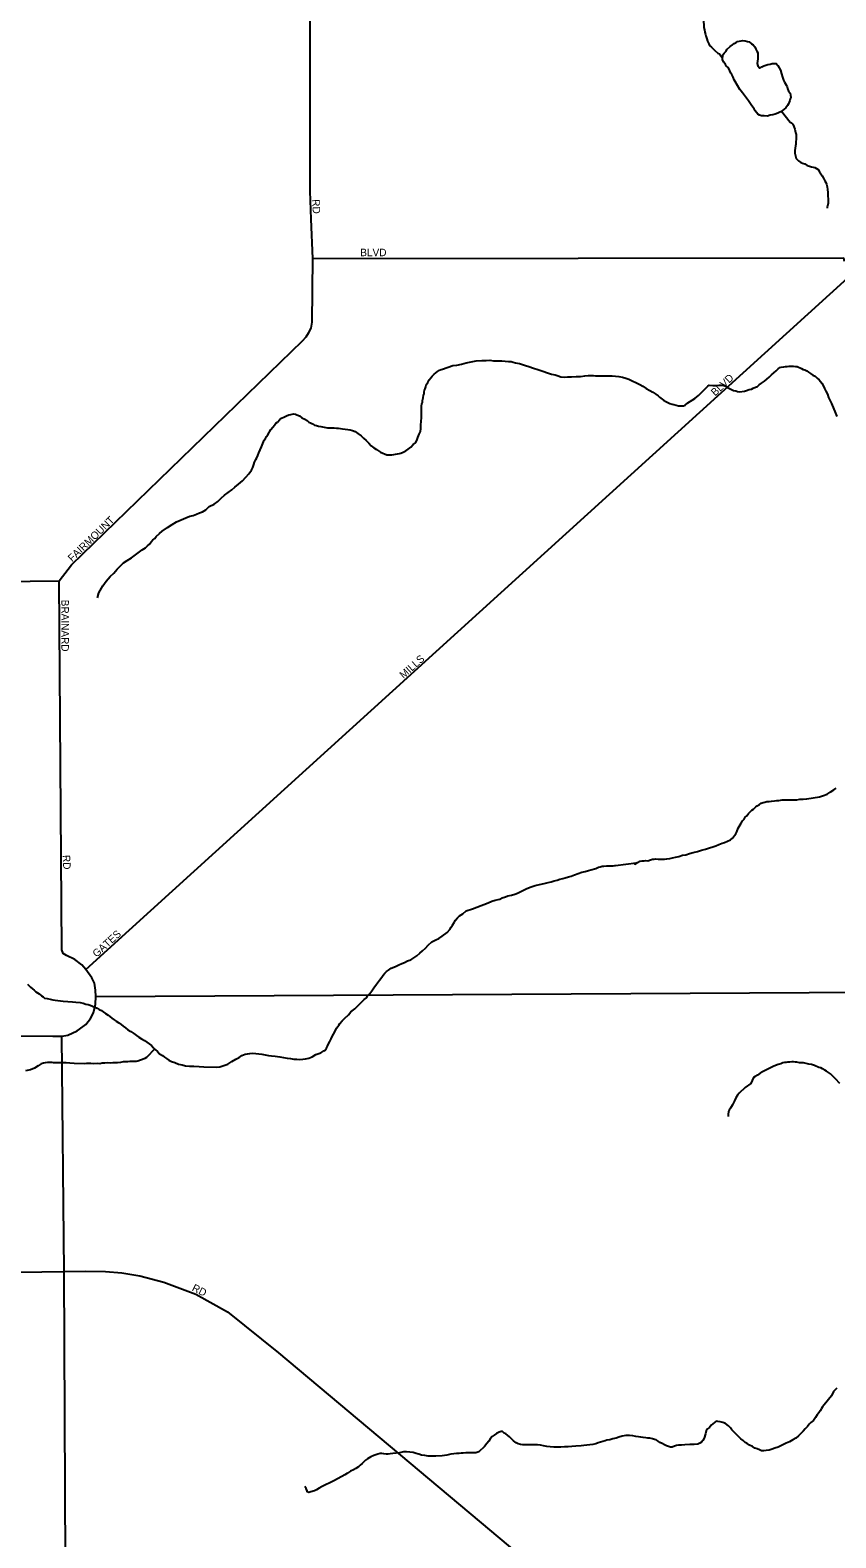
# Model space of a CAD drawing. Extents: x 2010165 to 2382125, y 1060529 to 1407316.
# Drawn here: x 2247109 to 2252478, y 1265266 to 1275312 of the extents above; entities that cross this region are included whole.
import ezdxf

# ---------------------------------------------------------------- set-up
doc = ezdxf.new("R2010")
doc.units = 0
for name, color, linetype in [('GM_X_City_Street', 7, 'Continuous'), ('GM_X_City_Street_Text', 7, 'Continuous'), ('GM_X_Minor_Lake', 7, 'Continuous'), ('GM_X_Minor_River', 7, 'Continuous')]:
    doc.layers.add(name, color=color, linetype=linetype)

msp = doc.modelspace()

# ---------------------------------------------------------------- linework, layer by layer
at = {"layer": 'GM_X_City_Street'}
for points in [[(2248993, 1273791), (2248982, 1274052), (2248975, 1274240), (2248975, 1274456), (2248976, 1275426), (2248986, 1277116)], [(2247363, 1271721), (2247385, 1271749), (2248923, 1273242), (2248948, 1273268), (2248967, 1273297), (2248981, 1273326), (2248988, 1273367), (2248993, 1273791)], [(2248993, 1273791), (2252530, 1273796), (2252533, 1273774)], [(2247479, 1269052), (2252583, 1273683)], [(2247546, 1268873), (2247545, 1268916), (2247538, 1268961), (2247520, 1268997), (2247479, 1269052), (2247453, 1269084), (2247406, 1269119), (2247351, 1269146), (2247330, 1269160), (2247320, 1269185), (2247302, 1271642), (2247363, 1271721)], [(2246527, 1271633), (2247302, 1271642)], [(2247544, 1268822), (2247544, 1268822), (2247546, 1268873)], [(2247546, 1268873), (2252695, 1268901), (2259630, 1268902)], [(2247438, 1268655), (2247481, 1268686), (2247512, 1268727), (2247531, 1268764), (2247544, 1268822)], [(2246029, 1268607), (2246082, 1268607), (2247043, 1268612), (2247261, 1268609), (2247321, 1268608), (2247361, 1268616), (2247423, 1268644), (2247438, 1268655)], [(2247633, 1263389), (2247352, 1263662), (2247335, 1267040), (2247321, 1268608)], [(2245853, 1267019), (2247335, 1267040), (2247478, 1267042), (2247610, 1267041), (2247721, 1267031), (2247839, 1267011), (2248000, 1266970), (2248214, 1266889), (2248424, 1266773), (2248764, 1266498), (2250639, 1264926), (2250843, 1264755), (2250967, 1264666), (2251088, 1264593), (2251231, 1264531), (2251380, 1264497), (2251531, 1264484), (2252555, 1264493)]]:
    msp.add_lwpolyline(points, dxfattribs=at)
at = {"layer": 'GM_X_Minor_Lake'}
for points in [[(2251726, 1275147), (2251735, 1275159), (2251745, 1275171), (2251755, 1275185), (2251775, 1275203), (2251789, 1275215), (2251801, 1275223), (2251813, 1275229), (2251823, 1275236), (2251847, 1275242), (2251857, 1275244), (2251875, 1275240), (2251889, 1275236), (2251901, 1275234), (2251917, 1275222), (2251928, 1275214), (2251938, 1275200), (2251946, 1275186), (2251952, 1275172), (2251958, 1275162), (2251958, 1275122), (2251957, 1275106), (2251955, 1275090), (2251959, 1275074), (2251971, 1275060), (2251985, 1275068), (2251999, 1275074), (2252025, 1275084), (2252041, 1275086), (2252055, 1275090), (2252081, 1275091), (2252091, 1275077), (2252100, 1275061), (2252110, 1275045), (2252116, 1275022), (2252122, 1274998), (2252130, 1274978), (2252137, 1274966), (2252143, 1274954), (2252149, 1274944), (2252153, 1274934), (2252157, 1274924), (2252163, 1274906), (2252173, 1274892), (2252177, 1274878), (2252178, 1274864), (2252174, 1274854), (2252172, 1274844), (2252168, 1274832), (2252162, 1274822), (2252156, 1274810), (2252144, 1274794), (2252122, 1274777), (2252110, 1274769), (2252092, 1274759), (2252074, 1274753), (2252058, 1274747), (2252040, 1274745), (2252022, 1274740), (2252000, 1274742), (2251982, 1274742), (2251970, 1274746), (2251958, 1274752), (2251941, 1274774), (2251935, 1274788), (2251925, 1274800), (2251915, 1274814), (2251897, 1274842), (2251876, 1274868), (2251856, 1274894), (2251838, 1274916), (2251807, 1274970)], [(2251807, 1274970), (2251801, 1274982), (2251793, 1275000), (2251785, 1275016), (2251779, 1275026), (2251772, 1275042), (2251762, 1275062), (2251748, 1275074), (2251742, 1275084), (2251732, 1275098), (2251724, 1275114), (2251726, 1275147)]]:
    msp.add_lwpolyline(points, dxfattribs=at)
at = {"layer": 'GM_X_Minor_River'}
for points in [[(2251599, 1275381), (2251597, 1275365), (2251599, 1275351), (2251599, 1275341), (2251599, 1275330), (2251603, 1275314), (2251606, 1275298), (2251610, 1275284), (2251612, 1275274), (2251618, 1275254), (2251624, 1275238), (2251632, 1275220), (2251636, 1275210), (2251649, 1275198), (2251663, 1275186), (2251673, 1275176), (2251693, 1275160), (2251703, 1275154), (2251724, 1275126)], [(2252116, 1274773), (2252173, 1274699), (2252183, 1274695), (2252191, 1274685), (2252199, 1274671), (2252206, 1274653), (2252210, 1274631), (2252214, 1274617), (2252214, 1274605), (2252214, 1274589), (2252212, 1274565), (2252211, 1274553), (2252209, 1274541), (2252207, 1274525), (2252205, 1274511), (2252205, 1274493), (2252209, 1274474), (2252215, 1274458), (2252230, 1274442), (2252246, 1274431), (2252256, 1274427), (2252272, 1274421), (2252288, 1274411), (2252302, 1274407), (2252316, 1274401), (2252328, 1274399), (2252338, 1274397), (2252361, 1274383), (2252369, 1274369), (2252379, 1274355), (2252387, 1274341), (2252397, 1274325), (2252405, 1274309), (2252412, 1274297), (2252416, 1274285), (2252420, 1274269), (2252422, 1274251), (2252426, 1274231), (2252426, 1274209), (2252427, 1274185), (2252427, 1274160), (2252423, 1274140), (2252421, 1274134), (2252421, 1274126)], [(2249349, 1272577), (2249365, 1272561), (2249381, 1272543), (2249399, 1272529), (2249418, 1272517), (2249430, 1272509), (2249444, 1272501), (2249486, 1272483), (2249496, 1272483), (2249508, 1272483), (2249520, 1272483), (2249532, 1272485), (2249544, 1272486), (2249558, 1272490), (2249570, 1272492), (2249580, 1272494), (2249594, 1272500), (2249612, 1272508), (2249628, 1272520), (2249646, 1272534), (2249662, 1272551), (2249676, 1272563), (2249686, 1272577), (2249692, 1272597), (2249702, 1272621), (2249710, 1272639), (2249712, 1272657), (2249713, 1272680), (2249715, 1272706), (2249717, 1272728), (2249717, 1272746), (2249717, 1272764), (2249716, 1272780), (2249716, 1272796), (2249716, 1272806), (2249720, 1272822), (2249724, 1272832), (2249724, 1272844), (2249728, 1272863), (2249730, 1272879), (2249734, 1272889), (2249735, 1272901), (2249737, 1272913), (2249741, 1272923), (2249745, 1272935), (2249749, 1272949), (2249759, 1272965), (2249769, 1272983), (2249779, 1272996), (2249789, 1273006), (2249801, 1273020), (2249823, 1273038), (2249837, 1273046), (2249847, 1273050), (2249857, 1273054), (2249925, 1273077), (2249953, 1273081), (2249983, 1273087), (2250015, 1273096), (2250049, 1273102), (2250081, 1273108), (2250119, 1273110), (2250147, 1273112), (2250173, 1273113), (2250197, 1273109), (2250228, 1273109), (2250252, 1273109), (2250274, 1273107), (2250296, 1273105), (2250314, 1273104), (2250328, 1273100), (2250344, 1273096), (2250370, 1273090), (2250390, 1273084), (2250411, 1273078), (2250433, 1273070), (2250463, 1273060), (2250493, 1273050), (2250525, 1273041), (2250556, 1273029), (2250584, 1273021), (2250608, 1273015), (2250628, 1273009), (2250646, 1273003), (2250670, 1273001), (2250690, 1273002), (2250716, 1273002), (2250747, 1273004), (2250777, 1273004), (2250805, 1273008), (2250827, 1273010), (2250839, 1273011), (2250851, 1273011), (2250863, 1273011), (2250877, 1273009), (2250901, 1273009), (2250923, 1273009), (2250945, 1273009), (2250965, 1273009), (2250987, 1273008), (2251010, 1273006)], [(2251010, 1273006), (2251032, 1273004), (2251056, 1273000), (2251078, 1272994), (2251098, 1272986), (2251171, 1272950), (2251193, 1272939), (2251215, 1272925), (2251239, 1272911), (2251259, 1272899), (2251278, 1272887), (2251294, 1272875), (2251304, 1272867), (2251320, 1272853), (2251330, 1272847), (2251346, 1272837), (2251358, 1272831), (2251373, 1272825), (2251387, 1272821), (2251399, 1272817), (2251415, 1272813), (2251429, 1272810), (2251441, 1272808), (2251451, 1272808), (2251463, 1272810), (2251475, 1272814), (2251493, 1272830), (2251521, 1272846), (2251539, 1272858), (2251553, 1272869), (2251563, 1272877), (2251575, 1272889), (2251589, 1272905), (2251607, 1272923), (2251625, 1272939), (2251635, 1272946), (2251659, 1272944), (2251681, 1272944), (2251699, 1272946), (2251715, 1272946), (2251727, 1272946), (2251743, 1272940), (2251757, 1272932), (2251775, 1272922), (2251797, 1272912), (2251812, 1272909), (2251824, 1272905), (2251836, 1272903), (2251870, 1272907), (2251884, 1272911), (2251900, 1272917), (2251916, 1272921), (2251928, 1272927), (2251944, 1272934), (2251956, 1272938), (2251968, 1272948), (2251984, 1272960), (2252002, 1272974), (2252018, 1272986), (2252034, 1273000), (2252050, 1273015), (2252065, 1273029), (2252081, 1273043), (2252093, 1273055), (2252105, 1273065), (2252115, 1273067), (2252131, 1273069), (2252143, 1273071), (2252153, 1273072), (2252167, 1273074), (2252182, 1273074), (2252196, 1273074), (2252210, 1273072), (2252220, 1273070), (2252230, 1273066), (2252240, 1273062), (2252250, 1273058), (2252260, 1273052), (2252272, 1273048), (2252284, 1273042), (2252296, 1273034), (2252310, 1273024), (2252325, 1273014), (2252341, 1273006), (2252353, 1272994), (2252367, 1272983), (2252377, 1272971), (2252385, 1272959), (2252394, 1272945), (2252402, 1272924), (2252412, 1272906), (2252422, 1272886), (2252430, 1272864), (2252441, 1272842), (2252449, 1272824), (2252477, 1272760), (2252486, 1272738)], [(2247557, 1271530), (2247567, 1271562), (2247593, 1271609), (2247616, 1271641), (2247642, 1271671), (2247666, 1271695), (2247688, 1271720), (2247710, 1271742), (2247732, 1271762), (2247756, 1271778), (2247784, 1271797), (2247855, 1271849), (2247877, 1271862), (2247891, 1271876), (2247905, 1271888), (2247915, 1271902), (2247927, 1271916), (2247939, 1271926), (2247949, 1271938), (2247971, 1271959), (2247989, 1271973), (2248025, 1271999), (2248055, 1272018), (2248085, 1272036), (2248115, 1272050), (2248147, 1272062), (2248173, 1272073), (2248195, 1272079), (2248217, 1272087), (2248237, 1272095), (2248257, 1272103), (2248279, 1272117), (2248303, 1272138), (2248335, 1272154), (2248359, 1272172), (2248382, 1272193), (2248404, 1272213), (2248428, 1272231), (2248452, 1272249), (2248474, 1272267), (2248498, 1272288), (2248524, 1272310), (2248546, 1272334), (2248566, 1272356), (2248584, 1272381), (2248593, 1272399), (2248599, 1272417), (2248605, 1272433), (2248613, 1272451), (2248619, 1272463), (2248627, 1272479), (2248633, 1272496), (2248641, 1272516), (2248650, 1272536), (2248660, 1272558), (2248668, 1272580), (2248678, 1272592), (2248684, 1272604), (2248692, 1272615), (2248714, 1272651), (2248726, 1272667), (2248737, 1272681), (2248747, 1272693), (2248757, 1272701), (2248773, 1272718), (2248783, 1272726), (2248803, 1272736), (2248817, 1272742), (2248833, 1272748), (2248847, 1272752), (2248863, 1272756), (2248877, 1272754), (2248887, 1272750), (2248904, 1272743), (2248920, 1272729), (2248940, 1272721), (2248954, 1272711), (2248966, 1272701), (2248978, 1272695), (2248990, 1272689), (2249003, 1272681), (2249017, 1272677), (2249031, 1272673), (2249047, 1272671), (2249069, 1272667), (2249091, 1272663), (2249119, 1272662), (2249135, 1272662), (2249151, 1272660), (2249163, 1272660), (2249177, 1272658), (2249191, 1272656), (2249208, 1272654), (2249226, 1272652), (2249242, 1272650), (2249258, 1272644), (2249276, 1272639), (2249292, 1272625), (2249314, 1272609), (2249331, 1272593), (2249349, 1272577)], [(2251010, 1269746), (2251147, 1269763), (2251139, 1269755), (2251157, 1269767), (2251171, 1269774), (2251187, 1269778), (2251201, 1269778), (2251211, 1269780), (2251225, 1269776), (2251243, 1269784), (2251257, 1269788), (2251267, 1269788), (2251279, 1269790), (2251295, 1269788), (2251309, 1269789), (2251323, 1269789), (2251337, 1269789), (2251353, 1269791), (2251371, 1269793), (2251390, 1269797), (2251410, 1269801), (2251432, 1269807), (2251456, 1269814), (2251478, 1269818), (2251504, 1269826), (2251528, 1269832), (2251556, 1269840), (2251582, 1269849), (2251610, 1269855), (2251636, 1269863), (2251658, 1269871), (2251678, 1269877), (2251698, 1269886), (2251720, 1269894), (2251736, 1269900), (2251776, 1269916), (2251790, 1269928), (2251802, 1269945), (2251812, 1269957), (2251818, 1269971), (2251827, 1269995), (2251833, 1270005), (2251841, 1270017), (2251847, 1270029), (2251857, 1270043), (2251867, 1270055), (2251875, 1270068), (2251885, 1270078), (2251897, 1270092), (2251907, 1270104), (2251919, 1270114), (2251929, 1270122), (2251945, 1270138), (2251955, 1270144), (2251969, 1270153), (2251981, 1270161), (2251993, 1270165), (2252005, 1270169), (2252019, 1270173), (2252033, 1270173), (2252049, 1270175), (2252069, 1270177), (2252085, 1270180), (2252099, 1270180), (2252109, 1270182), (2252121, 1270184), (2252135, 1270184), (2252151, 1270184), (2252167, 1270184), (2252183, 1270184), (2252203, 1270184), (2252219, 1270184), (2252239, 1270187), (2252261, 1270187), (2252286, 1270191), (2252370, 1270204), (2252396, 1270212), (2252420, 1270222), (2252440, 1270234), (2252464, 1270250), (2252480, 1270262)], [(2248773, 1268470), (2248797, 1268466), (2248821, 1268462), (2248843, 1268460), (2248866, 1268456), (2248886, 1268456), (2248906, 1268454), (2248926, 1268455), (2248944, 1268457), (2248966, 1268463), (2248988, 1268471), (2249012, 1268487), (2249046, 1268498), (2249066, 1268510), (2249076, 1268516), (2249084, 1268528), (2249090, 1268542), (2249098, 1268558), (2249107, 1268574), (2249115, 1268590), (2249121, 1268607), (2249131, 1268623), (2249141, 1268643), (2249151, 1268661), (2249159, 1268673), (2249167, 1268683), (2249173, 1268693), (2249189, 1268712), (2249204, 1268726), (2249230, 1268752), (2249246, 1268772), (2249272, 1268790), (2249292, 1268811), (2249314, 1268833), (2249334, 1268853), (2249350, 1268865), (2249360, 1268879), (2249372, 1268892), (2249386, 1268910), (2249399, 1268930), (2249417, 1268956), (2249437, 1268982), (2249453, 1269003), (2249461, 1269015), (2249473, 1269029), (2249483, 1269039), (2249497, 1269049), (2249515, 1269061), (2249543, 1269074), (2249567, 1269084), (2249585, 1269092), (2249603, 1269100), (2249623, 1269110), (2249647, 1269118), (2249667, 1269131), (2249687, 1269145), (2249705, 1269161), (2249724, 1269177), (2249744, 1269195), (2249762, 1269216), (2249786, 1269238), (2249812, 1269250), (2249832, 1269260), (2249854, 1269275), (2249888, 1269299), (2249906, 1269319), (2249914, 1269335), (2249924, 1269349), (2249934, 1269367), (2249944, 1269382), (2249957, 1269398), (2249971, 1269410), (2249993, 1269424), (2250015, 1269444), (2250057, 1269457), (2250085, 1269469), (2250161, 1269498), (2250185, 1269508), (2250209, 1269516), (2250227, 1269520), (2250239, 1269522), (2250255, 1269530), (2250277, 1269537), (2250293, 1269543), (2250316, 1269549), (2250338, 1269555), (2250356, 1269561), (2250378, 1269573), (2250414, 1269590), (2250442, 1269602), (2250474, 1269612), (2250504, 1269620), (2250534, 1269627), (2250562, 1269633), (2250582, 1269637), (2250602, 1269643), (2250622, 1269649), (2250640, 1269656), (2250658, 1269660), (2250674, 1269664), (2250696, 1269670)], [(2250696, 1269670), (2250714, 1269676), (2250736, 1269684), (2250762, 1269692), (2250786, 1269701), (2250808, 1269707), (2250830, 1269713), (2250846, 1269717), (2250878, 1269727), (2250896, 1269734), (2250908, 1269738), (2250922, 1269742), (2250932, 1269742), (2250950, 1269744), (2250966, 1269744), (2250980, 1269744), (2250994, 1269744), (2251006, 1269746), (2251010, 1269746)], [(2247092, 1268955), (2247112, 1268935), (2247125, 1268925), (2247135, 1268915), (2247147, 1268905), (2247159, 1268897), (2247169, 1268891), (2247185, 1268877), (2247195, 1268871), (2247205, 1268863), (2247223, 1268859), (2247242, 1268855), (2247260, 1268851), (2247276, 1268848), (2247294, 1268846), (2247312, 1268844), (2247330, 1268842), (2247392, 1268838), (2247414, 1268836), (2247443, 1268833), (2247463, 1268829), (2247479, 1268823), (2247495, 1268819), (2247509, 1268815), (2247525, 1268809), (2247541, 1268803), (2247555, 1268795), (2247569, 1268787), (2247584, 1268779), (2247596, 1268771), (2247610, 1268759), (2247628, 1268749), (2247640, 1268739), (2247654, 1268729), (2247668, 1268718), (2247683, 1268708), (2247699, 1268698), (2247715, 1268686), (2247729, 1268676), (2247745, 1268664), (2247761, 1268652), (2247780, 1268640), (2247800, 1268626), (2247818, 1268614), (2247834, 1268602), (2247852, 1268590), (2247871, 1268580), (2247887, 1268568), (2247903, 1268558), (2247917, 1268546), (2247931, 1268532), (2247943, 1268520), (2247958, 1268506), (2247972, 1268492), (2247992, 1268481), (2248004, 1268469), (2248018, 1268459), (2248034, 1268449), (2248050, 1268441), (2248073, 1268433), (2248097, 1268423), (2248121, 1268417), (2248145, 1268411), (2248171, 1268409), (2248199, 1268408), (2248235, 1268406), (2248266, 1268404), (2248348, 1268402), (2248372, 1268405), (2248400, 1268413), (2248426, 1268423), (2248454, 1268439), (2248480, 1268456), (2248502, 1268466), (2248520, 1268480), (2248542, 1268488), (2248558, 1268492), (2248574, 1268494), (2248592, 1268495), (2248612, 1268493), (2248632, 1268491), (2248652, 1268489), (2248675, 1268485), (2248697, 1268481), (2248717, 1268477), (2248741, 1268475), (2248773, 1268470)], [(2247939, 1268524), (2247884, 1268466), (2247874, 1268460), (2247858, 1268454), (2247844, 1268449), (2247826, 1268443), (2247816, 1268441), (2247801, 1268441), (2247789, 1268439), (2247773, 1268439), (2247759, 1268437), (2247739, 1268437), (2247729, 1268437), (2247711, 1268434), (2247691, 1268430), (2247675, 1268430), (2247659, 1268430), (2247645, 1268428), (2247625, 1268430), (2247607, 1268428), (2247589, 1268428), (2247573, 1268425), (2247555, 1268427), (2247533, 1268425), (2247514, 1268427), (2247500, 1268427), (2247484, 1268427), (2247470, 1268425), (2247402, 1268426), (2247374, 1268428), (2247348, 1268430), (2247326, 1268430), (2247306, 1268432), (2247286, 1268432), (2247265, 1268431), (2247255, 1268433), (2247245, 1268433), (2247235, 1268433), (2247225, 1268433), (2247209, 1268431), (2247197, 1268429), (2247183, 1268425), (2247163, 1268411), (2247139, 1268396), (2247111, 1268384), (2247079, 1268378)], [(2252461, 1268341), (2252442, 1268357), (2252430, 1268367), (2252416, 1268375), (2252404, 1268383), (2252390, 1268391), (2252378, 1268397), (2252366, 1268401), (2252356, 1268405), (2252346, 1268409), (2252336, 1268413), (2252317, 1268419), (2252299, 1268423), (2252281, 1268427), (2252263, 1268430), (2252249, 1268432), (2252237, 1268432), (2252219, 1268436), (2252209, 1268436), (2252197, 1268438), (2252185, 1268438), (2252171, 1268436), (2252157, 1268436), (2252147, 1268434), (2252137, 1268434), (2252125, 1268430), (2252111, 1268425), (2252095, 1268421), (2252077, 1268413), (2252061, 1268407), (2252047, 1268401), (2252029, 1268391), (2252011, 1268383), (2251989, 1268372), (2251973, 1268362), (2251957, 1268350), (2251941, 1268340), (2251929, 1268334), (2251911, 1268294), (2251875, 1268267), (2251833, 1268229), (2251823, 1268215), (2251811, 1268198), (2251802, 1268178), (2251790, 1268152), (2251776, 1268130), (2251768, 1268116), (2251764, 1268106), (2251760, 1268086), (2251760, 1268073)], [(2252505, 1268293), (2252475, 1268325), (2252461, 1268341)], [(2252485, 1266264), (2252463, 1266240), (2252450, 1266213), (2252400, 1266153), (2252390, 1266139), (2252382, 1266128), (2252374, 1266112), (2252364, 1266100), (2252354, 1266086), (2252342, 1266068), (2252329, 1266048), (2252311, 1266034), (2252301, 1266023), (2252289, 1266007), (2252275, 1265993), (2252261, 1265977), (2252245, 1265961), (2252229, 1265945), (2252211, 1265930), (2252191, 1265918), (2252169, 1265906), (2252147, 1265896), (2252117, 1265882), (2252093, 1265871), (2252071, 1265863), (2252053, 1265857), (2252035, 1265851), (2252015, 1265847), (2251999, 1265845), (2251983, 1265846), (2251969, 1265852), (2251955, 1265858), (2251939, 1265864), (2251922, 1265874), (2251904, 1265884), (2251888, 1265894), (2251874, 1265902), (2251860, 1265914), (2251846, 1265926), (2251832, 1265940), (2251815, 1265956), (2251799, 1265972), (2251785, 1265986), (2251777, 1265998), (2251763, 1266012), (2251742, 1266028), (2251726, 1266034), (2251708, 1266040), (2251692, 1266041), (2251680, 1266043), (2251648, 1266017), (2251636, 1266001), (2251622, 1265993), (2251614, 1265979), (2251610, 1265959), (2251601, 1265930), (2251591, 1265914), (2251583, 1265904), (2251573, 1265896), (2251559, 1265890), (2251535, 1265888), (2251505, 1265888), (2251471, 1265885), (2251449, 1265883), (2251430, 1265883), (2251416, 1265881), (2251404, 1265877), (2251388, 1265871), (2251376, 1265871), (2251364, 1265875), (2251350, 1265878), (2251336, 1265886), (2251320, 1265894), (2251306, 1265902), (2251294, 1265910), (2251282, 1265918), (2251269, 1265922), (2251257, 1265926), (2251239, 1265930), (2251225, 1265930), (2251213, 1265932), (2251195, 1265934), (2251179, 1265936), (2251163, 1265940), (2251145, 1265941), (2251125, 1265945), (2251103, 1265947), (2251079, 1265947), (2251054, 1265943), (2251032, 1265937), (2251014, 1265930), (2250992, 1265926), (2250972, 1265920)], [(2250972, 1265920), (2250952, 1265916), (2250940, 1265912), (2250894, 1265898), (2250878, 1265893), (2250858, 1265889), (2250838, 1265885), (2250818, 1265883), (2250798, 1265881), (2250780, 1265879), (2250746, 1265876), (2250720, 1265874), (2250694, 1265872), (2250670, 1265872), (2250645, 1265870), (2250623, 1265870), (2250599, 1265871), (2250575, 1265873), (2250553, 1265875), (2250531, 1265879), (2250509, 1265883), (2250491, 1265885), (2250469, 1265885), (2250457, 1265885), (2250445, 1265885), (2250430, 1265886), (2250412, 1265886), (2250392, 1265886), (2250376, 1265888), (2250362, 1265892), (2250348, 1265898), (2250330, 1265912), (2250316, 1265926), (2250304, 1265938), (2250291, 1265950), (2250279, 1265958), (2250269, 1265964), (2250257, 1265974), (2250247, 1265974), (2250235, 1265970), (2250217, 1265961), (2250201, 1265949), (2250189, 1265941), (2250175, 1265925), (2250165, 1265911), (2250153, 1265895), (2250137, 1265874), (2250100, 1265838), (2250080, 1265832), (2250056, 1265832), (2250033, 1265832), (2250013, 1265833), (2249995, 1265831), (2249981, 1265831), (2249967, 1265829), (2249951, 1265827), (2249933, 1265825), (2249913, 1265823), (2249885, 1265816), (2249855, 1265812), (2249813, 1265810), (2249787, 1265810), (2249761, 1265810), (2249740, 1265814), (2249718, 1265817), (2249700, 1265823), (2249682, 1265829), (2249662, 1265835), (2249640, 1265837), (2249618, 1265839), (2249598, 1265839), (2249570, 1265832), (2249548, 1265830), (2249527, 1265828), (2249509, 1265826), (2249495, 1265824), (2249483, 1265824), (2249467, 1265826), (2249453, 1265828), (2249441, 1265828), (2249425, 1265824), (2249399, 1265815), (2249379, 1265805), (2249357, 1265793), (2249343, 1265783), (2249331, 1265771), (2249321, 1265761), (2249309, 1265750), (2249297, 1265740), (2249279, 1265728), (2249263, 1265718), (2249243, 1265710), (2249223, 1265698), (2249205, 1265685), (2249187, 1265675), (2249132, 1265645), (2249106, 1265632), (2249078, 1265620), (2249056, 1265608), (2249036, 1265596), (2249018, 1265586)], [(2249018, 1265586), (2249004, 1265580), (2248980, 1265573), (2248966, 1265569), (2248955, 1265573), (2248953, 1265583), (2248955, 1265573), (2248953, 1265583), (2248949, 1265595), (2248939, 1265607)]]:
    msp.add_lwpolyline(points, dxfattribs=at)

# ---------------------------------------------------------------- texts
at = {"layer": 'GM_X_City_Street_Text'}
for s, rotation, p in [('RD', 273.0116, (2248988, 1274184)), ('BLVD', 0, (2249309, 1273806)), ('BLVD', 42.8801, (2251674, 1272871)), ('FAIRMOUNT', 44.0277, (2247389, 1271766)), ('BRAINARD', 270, (2247317, 1271517)), ('MILLS', 41.9047, (2249598, 1270988)), ('RD', 273.0116, (2247325, 1269815)), ('GATES', 42.2717, (2247552, 1269131)), ('RD', 333.4398, (2248183, 1266915))]:
    msp.add_text(s, height=50, rotation=rotation, dxfattribs=at).set_placement(p)

doc.saveas('drawing.dxf')
